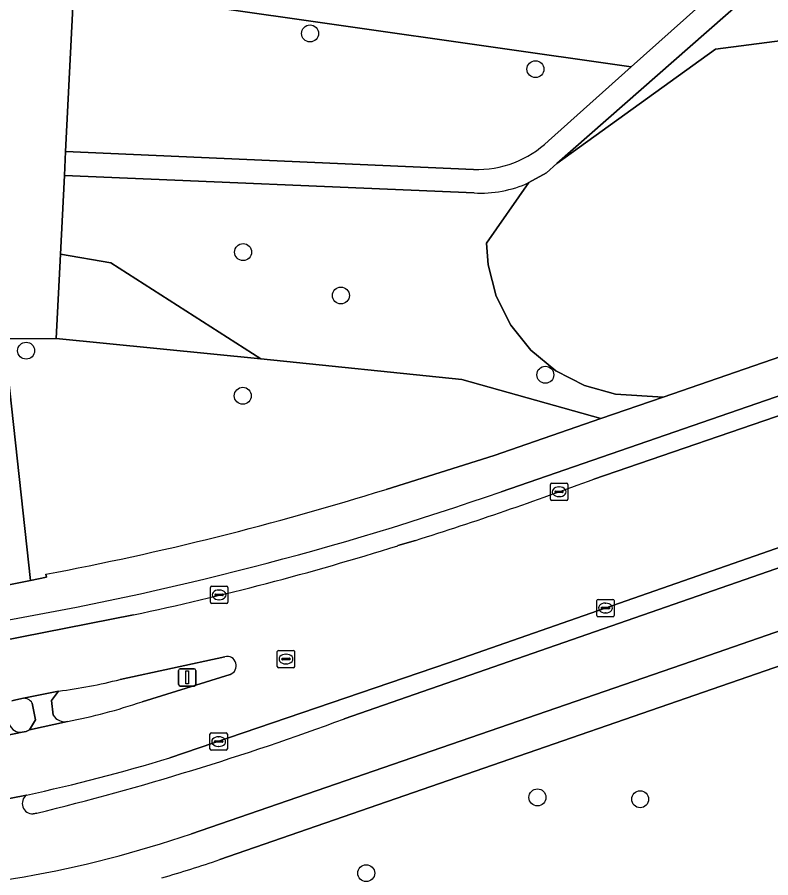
# Model space of a CAD drawing. Extents: x 159817 to 160765, y 380688 to 381638.
# Drawn here: x 160175.41 to 160218.82, y 380831.46 to 380881.05 of the extents above; entities that cross this region are included whole.
import ezdxf

# ---------------------------------------------------------------- set-up
doc = ezdxf.new("R2010")
doc.units = 0
for name, color, linetype in [('IMGEO_Berm_open', 7, 'Continuous'), ('IMGEO_Boom', 7, 'Continuous'), ('IMGEO_Fietspad_gesloten', 7, 'Continuous'), ('IMGEO_Groenvoorziening', 7, 'Continuous'), ('IMGEO_Kolk', 7, 'Continuous'), ('IMGEO_Lichtmast', 7, 'Continuous'), ('IMGEO_Rijbaan_lokaal_gesloten', 7, 'Continuous'), ('IMGEO_Rioolput', 7, 'Continuous'), ('IMGEO_Verkeerseiland_gesloten', 7, 'Continuous'), ('IMGEO_Voetpad_gesloten', 7, 'Continuous'), ('IMGEO_Voetpad_halfverhard', 7, 'Continuous'), ('IMGEO_Voetpad_open', 7, 'Continuous')]:
    doc.layers.add(name, color=color, linetype=linetype)

msp = doc.modelspace()

# ---------------------------------------------------------------- linework, layer by layer
at = {"layer": 'IMGEO_Berm_open'}
for points in [[(160258.032, 380872.366), (160257.939, 380872.612), (160245.35, 380868.231), (160203.278, 380853.707)], [(160208.628, 380854.439), (160245.892, 380867.232), (160259.13, 380871.851)], [(160245.306, 380858.382), (160244.942, 380859.44), (160200.245, 380843.851), (160184.195, 380838.372)], [(160194.251, 380840.623), (160241.26, 380856.971), (160245.306, 380858.382)], [(160197.335, 380850.599), (160198.344, 380850.906)], [(160174.2, 380846.213), (160174.38, 380845.103), (160176.938, 380845.603), (160182.103, 380846.612)], [(160176.325, 380835.143), (160176.538, 380835.19)]]:
    msp.add_lwpolyline(points, dxfattribs=at)
for centre, radius, start, end in [((160138.186, 381042.751), 201.056, 287.41023, 290.50941), ((160143.865, 381024.077), 180.433, 279.67863, 289.22501), ((160148.582, 381005.765), 162.645, 281.89379, 287.44257), ((160138.19, 380991.806), 161.243, 283.75844, 290.34561), ((160154.25, 380936.888), 102.966, 282.15851, 286.90752), ((160176.304, 380835.749), 0.606, 127.368, 271.9797)]:
    msp.add_arc(centre, radius, start, end, dxfattribs=at)
at = {"layer": 'IMGEO_Boom'}
for centre in [(160192.275, 380880.111), (160205.262, 380878.055), (160188.417, 380867.517), (160194.051, 380865.013), (160175.919, 380861.834), (160205.831, 380860.449), (160188.403, 380859.237), (160205.378, 380836.096), (160211.294, 380835.987), (160195.511, 380831.728)]:
    msp.add_circle(centre, 0.489, dxfattribs=at)
at = {"layer": 'IMGEO_Fietspad_gesloten'}
for points in [[(160312.936, 380882.064), (160310.27, 380881.1), (160252.914, 380861.001), (160252.766, 380860.95), (160245.306, 380858.382), (160241.26, 380856.971), (160194.251, 380840.623)], [(160185.448, 380834.002), (160214.797, 380844.116), (160254.484, 380857.89), (160313.244, 380878.473)], [(160257.134, 380874.691), (160244.449, 380870.167), (160212.621, 380859.165), (160209.034, 380857.925), (160202.886, 380855.8), (160196.659, 380853.844)], [(160203.278, 380853.707), (160245.35, 380868.231), (160257.939, 380872.612), (160258.032, 380872.366)], [(160177.064, 380848.956), (160177.085, 380848.785), (160176.18, 380848.599), (160174.453, 380848.238), (160173.895, 380848.15), (160174.2, 380846.213)], [(160171.724, 380839.033), (160175.697, 380839.853)], [(160175.936, 380836.231), (160172.193, 380835.498)], [(160176.538, 380835.19), (160176.325, 380835.143)]]:
    msp.add_lwpolyline(points, dxfattribs=at)
for centre, radius, start, end in [((160144.902, 381019.606), 173.655, 280.67312, 287.34019), ((160143.865, 381024.077), 180.433, 279.67863, 289.22501), ((160138.19, 380991.806), 161.243, 283.75844, 290.34561), ((160175.603, 380840.542), 0.695, 200.2706, 277.7567), ((160176.304, 380835.749), 0.606, 127.368, 271.9797), ((160164.885, 380894.022), 63.445, 270.89975, 288.91169)]:
    msp.add_arc(centre, radius, start, end, dxfattribs=at)
at = {"layer": 'IMGEO_Groenvoorziening'}
for points in [[(160197.276, 380916.618), (160184.414, 380918.229), (160178.549, 380884.079), (160180.113, 380884.647), (160185.991, 380881.729), (160210.766, 380878.184), (160216.269, 380883.106)], [(160218.084, 380882.815), (160206.489, 380872.61), (160215.634, 380879.207), (160223.918, 380880.278), (160226.441, 380879.35), (160229.047, 380878.691), (160231.708, 380878.307), (160234.394, 380878.204), (160237.076, 380878.383), (160240.184, 380878.949), (160253.758, 380884.876), (160253.17, 380886.647), (160237.384, 380881.476)], [(160206.005, 380873.926), (160210.766, 380878.184), (160185.991, 380881.729), (160180.113, 380884.647), (160178.549, 380884.079), (160178.469, 380883.613), (160178.709, 380883.576), (160178.193, 380873.311), (160201.698, 380872.276)], [(160253.758, 380884.876), (160240.184, 380878.949), (160237.076, 380878.383), (160234.394, 380878.204), (160231.708, 380878.307), (160229.047, 380878.691), (160226.441, 380879.35), (160223.918, 380880.278), (160215.634, 380879.207), (160206.489, 380872.61), (160205.888, 380872.081), (160204.881, 380871.517), (160202.436, 380868.022), (160202.535, 380866.772), (160203.004, 380864.973), (160203.836, 380863.311), (160204.996, 380861.858), (160206.432, 380860.678), (160208.082, 380859.822), (160209.874, 380859.328), (160212.621, 380859.165), (160244.449, 380870.167), (160257.134, 380874.691)], [(160201.722, 380870.924), (160178.123, 380871.925), (160177.895, 380867.387), (160180.797, 380866.904), (160189.446, 380861.371), (160201.021, 380860.178), (160209.034, 380857.925), (160212.621, 380859.165), (160209.874, 380859.328), (160208.082, 380859.822), (160206.432, 380860.678), (160204.996, 380861.858), (160203.836, 380863.311), (160203.004, 380864.973), (160202.535, 380866.772)], [(160202.535, 380866.772), (160202.436, 380868.022), (160204.881, 380871.517)], [(160201.021, 380860.178), (160189.446, 380861.371), (160177.651, 380862.545), (160174.663, 380862.523), (160176.18, 380848.599), (160177.085, 380848.785), (160177.064, 380848.956)], [(160196.659, 380853.844), (160202.886, 380855.8), (160209.034, 380857.925), (160201.021, 380860.178)], [(160254.028, 380855.706), (160247.431, 380853.502), (160249.122, 380848.609), (160246.491, 380846.097), (160246.127, 380845.74), (160245.678, 380845.514), (160245.207, 380845.446), (160244.739, 380845.527), (160244.318, 380845.749), (160242.759, 380845.884), (160241.397, 380845.541), (160240.251, 380844.964), (160237.598, 380844.027), (160234.579, 380843.289), (160233.078, 380843.305), (160231.909, 380843.599), (160231.354, 380843.836), (160230.145, 380847.428), (160187.08, 380832.509)]]:
    msp.add_lwpolyline(points, dxfattribs=at)
msp.add_lwpolyline([(160189.446, 380861.371), (160180.797, 380866.904), (160177.895, 380867.387), (160177.651, 380862.545)], close=True, dxfattribs=at)
for centre, radius, start, end in [((160201.903, 380878.188), 5.916, 268.0182, 313.9052), ((160202.09, 380877.675), 6.761, 266.8809, 294.3825), ((160144.902, 381019.606), 173.655, 280.67312, 287.34019), ((160165.152, 380896.609), 67.747, 285.92451, 288.8851)]:
    msp.add_arc(centre, radius, start, end, dxfattribs=at)
at = {"layer": 'IMGEO_Kolk'}
for p, q in [((160206.121, 380853.277), (160206.121, 380854.129)), ((160206.196, 380854.203), (160207.048, 380854.203)), ((160206.609, 380853.983), (160206.634, 380853.983)), ((160207.122, 380854.129), (160207.122, 380853.277)), ((160206.38, 380853.697), (160206.38, 380853.709)), ((160206.818, 380853.66), (160206.42, 380853.66)), ((160206.423, 380853.746), (160206.821, 380853.746)), ((160206.632, 380853.423), (160206.607, 380853.423)), ((160206.864, 380853.709), (160206.864, 380853.697)), ((160207.048, 380853.203), (160206.196, 380853.203)), ((160186.535, 380847.338), (160186.535, 380848.19)), ((160186.61, 380848.264), (160187.462, 380848.264)), ((160187.023, 380848.044), (160187.048, 380848.044)), ((160187.536, 380848.19), (160187.536, 380847.338)), ((160186.794, 380847.758), (160186.794, 380847.77)), ((160187.232, 380847.721), (160186.834, 380847.721)), ((160186.837, 380847.807), (160187.235, 380847.807)), ((160187.046, 380847.484), (160187.021, 380847.484)), ((160187.278, 380847.77), (160187.278, 380847.758)), ((160208.794, 380846.58), (160208.794, 380847.432)), ((160208.869, 380847.506), (160209.721, 380847.506)), ((160209.795, 380847.432), (160209.795, 380846.58)), ((160187.462, 380847.264), (160186.61, 380847.264)), ((160209.053, 380847), (160209.053, 380847.012)), ((160209.491, 380846.963), (160209.093, 380846.963)), ((160209.096, 380847.049), (160209.494, 380847.049)), ((160209.282, 380847.286), (160209.307, 380847.286)), ((160209.537, 380847.012), (160209.537, 380847)), ((160209.721, 380846.506), (160208.869, 380846.506)), ((160209.305, 380846.726), (160209.28, 380846.726)), ((160186.512, 380838.885), (160186.512, 380839.737)), ((160186.587, 380839.811), (160187.439, 380839.811)), ((160187, 380839.591), (160187.025, 380839.591)), ((160187.513, 380839.737), (160187.513, 380838.885)), ((160186.771, 380839.305), (160186.771, 380839.317)), ((160187.209, 380839.268), (160186.811, 380839.268)), ((160186.814, 380839.354), (160187.212, 380839.354)), ((160187.023, 380839.031), (160186.998, 380839.031)), ((160187.255, 380839.317), (160187.255, 380839.305)), ((160187.439, 380838.811), (160186.587, 380838.811))]:
    msp.add_line(p, q, dxfattribs=at)
for points in [[(160206.121, 380853.277), (160206.121, 380854.129)], [(160206.196, 380854.203), (160207.048, 380854.203)], [(160207.122, 380854.129), (160207.122, 380853.277)], [(160207.048, 380853.203), (160206.196, 380853.203)], [(160186.535, 380847.338), (160186.535, 380848.19)], [(160186.61, 380848.264), (160187.462, 380848.264)], [(160187.536, 380848.19), (160187.536, 380847.338)], [(160208.794, 380846.58), (160208.794, 380847.432)], [(160208.869, 380847.506), (160209.721, 380847.506)], [(160209.795, 380847.432), (160209.795, 380846.58)], [(160187.462, 380847.264), (160186.61, 380847.264)], [(160209.721, 380846.506), (160208.869, 380846.506)], [(160186.512, 380838.885), (160186.512, 380839.737)], [(160186.587, 380839.811), (160187.439, 380839.811)], [(160187.513, 380839.737), (160187.513, 380838.885)], [(160187.439, 380838.811), (160186.587, 380838.811)]]:
    msp.add_lwpolyline(points, dxfattribs=at)
for centre, radius, start, end in [((160206.198, 380854.127), 0.0765, 91.552, 178.448), ((160206.198, 380854.127), 0.0765, 91.552, 178.448), ((160207.046, 380854.127), 0.0765, 1.552, 88.448), ((160207.046, 380854.127), 0.0765, 1.552, 88.448), ((160206.198, 380853.279), 0.0765, 181.552, 268.448), ((160206.198, 380853.279), 0.0765, 181.552, 268.448), ((160206.42, 380853.706), 0.0403, 85.8775, 175.7526), ((160206.417, 380853.696), 0.0366, 178.938, 274.7102), ((160206.821, 380853.703), 0.043, 264.8664, 352.4533), ((160206.825, 380853.708), 0.0386, 1.7309, 96.639), ((160207.046, 380853.279), 0.0765, 271.552, 358.448), ((160207.046, 380853.279), 0.0765, 271.552, 358.448), ((160186.612, 380848.188), 0.0765, 91.552, 178.448), ((160186.612, 380848.188), 0.0765, 91.552, 178.448), ((160187.46, 380848.188), 0.0765, 1.552, 88.448), ((160187.46, 380848.188), 0.0765, 1.552, 88.448), ((160186.612, 380847.34), 0.0765, 181.552, 268.448), ((160186.612, 380847.34), 0.0765, 181.552, 268.448), ((160186.834, 380847.767), 0.0403, 85.8775, 175.7526), ((160186.831, 380847.757), 0.0366, 178.938, 274.7102), ((160187.235, 380847.764), 0.043, 264.8664, 352.4533), ((160187.239, 380847.769), 0.0386, 1.7309, 96.639), ((160187.46, 380847.34), 0.0765, 271.552, 358.448), ((160187.46, 380847.34), 0.0765, 271.552, 358.448), ((160208.871, 380847.43), 0.0765, 91.552, 178.448), ((160208.871, 380847.43), 0.0765, 91.552, 178.448), ((160209.719, 380847.43), 0.0765, 1.552, 88.448), ((160209.719, 380847.43), 0.0765, 1.552, 88.448), ((160209.093, 380847.009), 0.0403, 85.8775, 175.7526), ((160209.09, 380846.999), 0.0366, 178.938, 274.7102), ((160209.494, 380847.006), 0.043, 264.8664, 352.4533), ((160209.498, 380847.011), 0.0386, 1.7309, 96.639), ((160208.871, 380846.582), 0.0765, 181.552, 268.448), ((160208.871, 380846.582), 0.0765, 181.552, 268.448), ((160209.719, 380846.582), 0.0765, 271.552, 358.448), ((160209.719, 380846.582), 0.0765, 271.552, 358.448), ((160186.589, 380839.735), 0.0765, 91.552, 178.448), ((160186.589, 380839.735), 0.0765, 91.552, 178.448), ((160187.437, 380839.735), 0.0765, 1.552, 88.448), ((160187.437, 380839.735), 0.0765, 1.552, 88.448), ((160186.811, 380839.314), 0.0403, 85.8775, 175.7526), ((160186.808, 380839.304), 0.0366, 178.938, 274.7102), ((160187.212, 380839.311), 0.043, 264.8664, 352.4533), ((160187.216, 380839.316), 0.0386, 1.7309, 96.639), ((160186.589, 380838.887), 0.0765, 181.552, 268.448), ((160186.589, 380838.887), 0.0765, 181.552, 268.448), ((160187.437, 380838.887), 0.0765, 271.552, 358.448), ((160187.437, 380838.887), 0.0765, 271.552, 358.448)]:
    msp.add_arc(centre, radius, start, end, dxfattribs=at)
for centre, major_axis, ratio, start_param, end_param in [((160206.608, 380853.703), (-0.387, 0.002), 0.722429, 4.712389, 7.853982), ((160206.633, 380853.703), (-0.39, 0.002), 0.717154, 1.570796, 4.712389), ((160187.022, 380847.764), (-0.387, 0.002), 0.722429, 4.712389, 7.853982), ((160187.047, 380847.764), (-0.39, 0.002), 0.717154, 1.570796, 4.712389), ((160209.281, 380847.006), (-0.387, 0.002), 0.722429, 4.712389, 7.853982), ((160209.306, 380847.006), (-0.39, 0.002), 0.717154, 1.570796, 4.712389), ((160186.999, 380839.311), (-0.387, 0.002), 0.722429, 4.712389, 7.853982), ((160187.024, 380839.311), (-0.39, 0.002), 0.717154, 1.570796, 4.712389)]:
    msp.add_ellipse(centre, major_axis=major_axis, ratio=ratio, start_param=start_param, end_param=end_param, dxfattribs=at)
at = {"layer": 'IMGEO_Lichtmast'}
for p, q in [((160184.703, 380842.607), (160184.703, 380843.407)), ((160184.703, 380843.407), (160184.703, 380842.607)), ((160184.803, 380843.507), (160185.593, 380843.507)), ((160185.593, 380843.507), (160184.803, 380843.507)), ((160185.693, 380843.407), (160185.693, 380842.607)), ((160185.693, 380842.607), (160185.693, 380843.407)), ((160185.593, 380842.507), (160184.803, 380842.507)), ((160184.803, 380842.507), (160185.593, 380842.507))]:
    msp.add_line(p, q, dxfattribs=at)
msp.add_lwpolyline([(160185.123, 380843.382), (160185.273, 380843.382), (160185.273, 380842.632), (160185.123, 380842.632), (160185.123, 380843.382)], dxfattribs=at)
for centre, start, end in [((160184.803, 380843.407), 90, 180), ((160184.803, 380843.407), 90, 180), ((160185.593, 380843.407), 0, 90), ((160185.593, 380843.407), 360, 90), ((160184.803, 380842.607), 180, 270), ((160184.803, 380842.607), 180, 270), ((160185.593, 380842.607), 270, 0), ((160185.593, 380842.607), 270, 0)]:
    msp.add_arc(centre, 0.1, start, end, dxfattribs=at)
at = {"layer": 'IMGEO_Rijbaan_lokaal_gesloten'}
for points in [[(160184.195, 380838.372), (160200.245, 380843.851), (160244.942, 380859.44), (160252.421, 380862.048), (160260.803, 380864.969), (160276.576, 380870.51), (160275.105, 380874.334), (160273.637, 380878.149)], [(160259.13, 380871.851), (160245.892, 380867.232), (160208.628, 380854.439)], [(160198.344, 380850.906), (160197.335, 380850.599)], [(160182.103, 380846.612), (160176.938, 380845.603), (160174.38, 380845.103), (160171.332, 380844.575), (160166.703, 380843.925), (160161.396, 380843.217), (160153.868, 380842.478)], [(160181.344, 380842.889), (160187.365, 380844.199)], [(160187.669, 380843.18), (160182.597, 380841.604)], [(160175.094, 380841.65), (160175.252, 380841.689), (160175.671, 380841.793), (160177.794, 380842.222)], [(160178.304, 380840.463), (160176.117, 380839.988), (160175.92, 380839.899), (160175.697, 380839.853), (160171.724, 380839.033), (160168.71, 380838.588)], [(160168.449, 380834.909), (160172.193, 380835.498), (160175.936, 380836.231)]]:
    msp.add_lwpolyline(points, dxfattribs=at)
for centre, radius, start, end in [((160138.186, 381042.751), 201.056, 287.41023, 290.50941), ((160148.582, 381005.765), 162.645, 281.89379, 287.44257), ((160187.497, 380843.684), 0.532, 288.8367, 104.3863), ((160173.833, 380873.083), 31.115, 277.3135, 283.9687), ((160171.768, 380873.703), 33.876, 281.1249, 288.6432), ((160154.25, 380936.888), 102.966, 282.15851, 286.90752)]:
    msp.add_arc(centre, radius, start, end, dxfattribs=at)
at = {"layer": 'IMGEO_Rioolput'}
for p, q in [((160190.389, 380843.64), (160190.389, 380844.492)), ((160190.464, 380844.566), (160191.316, 380844.566)), ((160191.39, 380844.492), (160191.39, 380843.64)), ((160190.648, 380844.06), (160190.648, 380844.072)), ((160191.086, 380844.023), (160190.688, 380844.023)), ((160190.691, 380844.109), (160191.089, 380844.109)), ((160190.877, 380844.346), (160190.902, 380844.346)), ((160191.132, 380844.072), (160191.132, 380844.06)), ((160191.316, 380843.566), (160190.464, 380843.566)), ((160190.9, 380843.786), (160190.875, 380843.786))]:
    msp.add_line(p, q, dxfattribs=at)
for points in [[(160190.389, 380843.64), (160190.389, 380844.492)], [(160190.464, 380844.566), (160191.316, 380844.566)], [(160191.39, 380844.492), (160191.39, 380843.64)], [(160191.316, 380843.566), (160190.464, 380843.566)]]:
    msp.add_lwpolyline(points, dxfattribs=at)
for centre, radius, start, end in [((160190.466, 380844.49), 0.0765, 91.552, 178.448), ((160190.466, 380844.49), 0.0765, 91.552, 178.448), ((160191.314, 380844.49), 0.0765, 1.552, 88.448), ((160191.314, 380844.49), 0.0765, 1.552, 88.448), ((160190.688, 380844.069), 0.0403, 85.8775, 175.7526), ((160190.685, 380844.059), 0.0366, 178.938, 274.7102), ((160191.089, 380844.066), 0.043, 264.8664, 352.4533), ((160191.093, 380844.071), 0.0386, 1.7309, 96.639), ((160190.466, 380843.642), 0.0765, 181.552, 268.448), ((160190.466, 380843.642), 0.0765, 181.552, 268.448), ((160191.314, 380843.642), 0.0765, 271.552, 358.448), ((160191.314, 380843.642), 0.0765, 271.552, 358.448)]:
    msp.add_arc(centre, radius, start, end, dxfattribs=at)
for centre, major_axis, ratio, start_param, end_param in [((160190.876, 380844.066), (-0.387, 0.002), 0.722429, 4.712389, 7.853982), ((160190.901, 380844.066), (-0.39, 0.002), 0.717154, 1.570796, 4.712389)]:
    msp.add_ellipse(centre, major_axis=major_axis, ratio=ratio, start_param=start_param, end_param=end_param, dxfattribs=at)
at = {"layer": 'IMGEO_Verkeerseiland_gesloten'}
for points in [[(160187.365, 380844.199), (160181.344, 380842.889)], [(160182.597, 380841.604), (160187.669, 380843.18)], [(160177.794, 380842.222), (160177.381, 380841.681), (160177.484, 380840.829)], [(160175.671, 380841.793), (160175.252, 380841.689), (160175.094, 380841.65)], [(160175.697, 380839.853), (160175.92, 380839.899), (160176.117, 380839.988), (160176.453, 380840.562), (160176.274, 380841.529)]]:
    msp.add_lwpolyline(points, dxfattribs=at)
for centre, radius, start, end in [((160187.497, 380843.684), 0.532, 288.8367, 104.3863), ((160173.833, 380873.083), 31.115, 277.3135, 283.9687), ((160175.782, 380841.225), 0.578, 31.6794, 101.032), ((160171.768, 380873.703), 33.876, 281.1249, 288.6432), ((160178.157, 380841.234), 0.785, 211.0708, 280.8228), ((160175.603, 380840.542), 0.695, 200.2706, 277.7567)]:
    msp.add_arc(centre, radius, start, end, dxfattribs=at)
at = {"layer": 'IMGEO_Voetpad_gesloten'}
for points in [[(160177.484, 380840.829), (160177.381, 380841.681), (160177.794, 380842.222), (160175.671, 380841.793)], [(160176.274, 380841.529), (160176.453, 380840.562), (160176.117, 380839.988), (160178.304, 380840.463)]]:
    msp.add_lwpolyline(points, dxfattribs=at)
for centre, radius, start, end in [((160175.782, 380841.225), 0.578, 31.6794, 101.032), ((160178.157, 380841.234), 0.785, 211.0708, 280.8228)]:
    msp.add_arc(centre, radius, start, end, dxfattribs=at)
at = {"layer": 'IMGEO_Voetpad_halfverhard'}
for points in [[(160216.269, 380883.106), (160210.766, 380878.184), (160206.005, 380873.926)], [(160204.881, 380871.517), (160205.888, 380872.081), (160206.489, 380872.61), (160218.084, 380882.815)], [(160201.698, 380872.276), (160178.193, 380873.311), (160178.123, 380871.925), (160201.722, 380870.924)]]:
    msp.add_lwpolyline(points, dxfattribs=at)
for centre, radius, start, end in [((160201.903, 380878.188), 5.916, 268.0182, 313.9052), ((160202.09, 380877.675), 6.761, 266.8809, 294.3825)]:
    msp.add_arc(centre, radius, start, end, dxfattribs=at)
at = {"layer": 'IMGEO_Voetpad_open'}
for points in [[(160174.453, 380848.238), (160176.18, 380848.599), (160174.663, 380862.523), (160177.651, 380862.545), (160177.895, 380867.387), (160178.123, 380871.925), (160178.193, 380873.311), (160178.709, 380883.576), (160178.469, 380883.613), (160178.549, 380884.079), (160184.414, 380918.229)], [(160313.244, 380878.473), (160254.484, 380857.89), (160214.797, 380844.116), (160185.448, 380834.002)], [(160187.08, 380832.509), (160230.145, 380847.428), (160247.431, 380853.502), (160254.028, 380855.706), (160291.864, 380868.941), (160313.867, 380876.638)]]:
    msp.add_lwpolyline(points, dxfattribs=at)
for centre, radius, start, end in [((160164.885, 380894.022), 63.445, 270.89975, 288.91169), ((160165.152, 380896.609), 67.747, 285.92451, 288.8851)]:
    msp.add_arc(centre, radius, start, end, dxfattribs=at)

doc.saveas('drawing.dxf')
